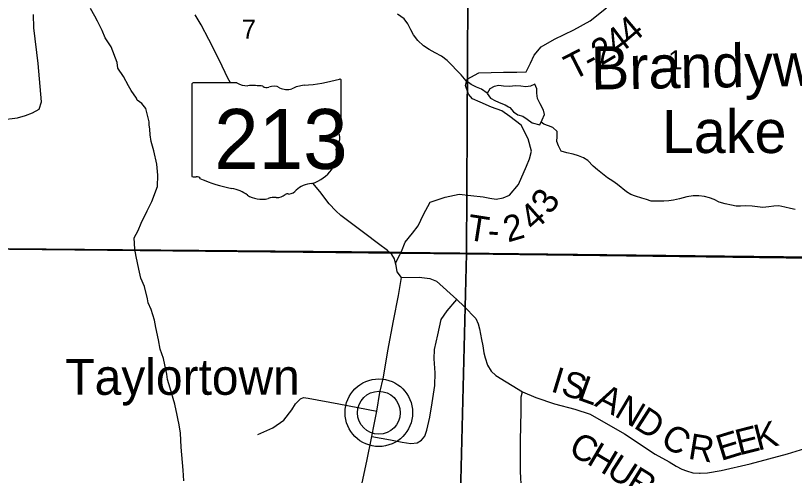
# Model space of a CAD drawing. Extents: x 0 to 34, y 0 to 22.
# Drawn here: x 4.552 to 6.268, y 18.646 to 19.658 of the extents above; entities that cross this region are included whole.
import ezdxf

# ---------------------------------------------------------------- set-up
doc = ezdxf.new("R2010")
doc.units = 0
for name, color, linetype in [('Default', 7, 'Continuous'), ('GM_X_County_Road', 7, 'Continuous'), ('GM_X_County_Road_Text', 7, 'Continuous'), ('GM_X_Minor_Lake', 7, 'Continuous'), ('GM_X_Minor_River', 7, 'Continuous'), ('GM_X_Minor_River_Text', 7, 'Continuous'), ('GM_X_Section', 7, 'Continuous'), ('GM_X_Section_Text', 7, 'Continuous'), ('GM_X_State_Location', 7, 'Continuous'), ('GM_X_State_Route', 7, 'Continuous'), ('GM_X_State_Shield', 7, 'Continuous'), ('GM_X_Township_Road', 7, 'Continuous'), ('GM_X_Township_Road_Text', 7, 'Continuous'), ('GM_X_Unincorporated', 7, 'Continuous'), ('GM_X_Unincorporated_Location', 7, 'Continuous'), ('GM_X_Unincorporated_Text', 7, 'Continuous')]:
    doc.layers.add(name, color=color, linetype=linetype)

msp = doc.modelspace()

# ---------------------------------------------------------------- linework, layer by layer
at = {"layer": 'Default'}
for p, q in [((5.3758, 19.1372), (4.5355, 19.1447)), ((4.5355, 19.1447), (5.3758, 19.1372)), ((5.4005, 19.1369), (5.3758, 19.1372)), ((5.3758, 19.1372), (5.4005, 19.1369)), ((6.8944, 19.1204), (5.4005, 19.1369)), ((5.4005, 19.1369), (6.8944, 19.1204))]:
    msp.add_line(p, q, dxfattribs=at)
at = {"layer": 'GM_X_County_Road'}
for p, q in [((5.4022, 19.0815), (5.441, 19.0825)), ((5.441, 19.0825), (5.4647, 19.0796)), ((5.4647, 19.0796), (5.4794, 19.0736)), ((5.4794, 19.0736), (5.5245, 19.0331)), ((5.5245, 19.0331), (5.54, 19.0182)), ((5.54, 19.0182), (5.5659, 18.9914)), ((5.5659, 18.9914), (5.5709, 18.9798)), ((5.5709, 18.9798), (5.5742, 18.9685)), ((5.5742, 18.9685), (5.5783, 18.9456)), ((5.5783, 18.9456), (5.5815, 18.9316)), ((5.5815, 18.9316), (5.5838, 18.9157)), ((5.5838, 18.9157), (5.5868, 18.9047)), ((5.5868, 18.9047), (5.5914, 18.8886)), ((5.5914, 18.8886), (5.5998, 18.8757)), ((5.5998, 18.8757), (5.61, 18.8661)), ((5.61, 18.8661), (5.6689, 18.8303)), ((5.6689, 18.8303), (5.6981, 18.8179)), ((5.6981, 18.8179), (5.7396, 18.8033)), ((5.7396, 18.8033), (5.7841, 18.7919)), ((5.7841, 18.7919), (5.8182, 18.7806)), ((5.8182, 18.7806), (5.8938, 18.7375)), ((5.8938, 18.7375), (5.9614, 18.6931)), ((6.2524, 18.6936), (6.2907, 18.7051)), ((5.9614, 18.6931), (5.9919, 18.6759)), ((6.1701, 18.6717), (6.2524, 18.6936)), ((5.9919, 18.6759), (6.0071, 18.6668)), ((6.1068, 18.6567), (6.1701, 18.6717)), ((6.0071, 18.6668), (6.0197, 18.6602)), ((6.0197, 18.6602), (6.03, 18.6559)), ((6.03, 18.6559), (6.0445, 18.6521)), ((6.0767, 18.6517), (6.1068, 18.6567)), ((6.0445, 18.6521), (6.0591, 18.6509)), ((6.0591, 18.6509), (6.0601, 18.6509)), ((6.0601, 18.6509), (6.0767, 18.6517))]:
    msp.add_line(p, q, dxfattribs=at)
at = {"layer": 'GM_X_Minor_Lake'}
for p, q in [((5.5966, 19.4974), (5.5909, 19.4866)), ((5.6064, 19.5019), (5.5966, 19.4974)), ((5.6166, 19.5041), (5.6064, 19.5019)), ((5.6272, 19.5029), (5.6166, 19.5041)), ((5.6394, 19.5025), (5.6272, 19.5029)), ((5.6542, 19.5038), (5.6394, 19.5025)), ((5.6649, 19.5029), (5.6542, 19.5038)), ((5.6763, 19.5018), (5.6649, 19.5029)), ((5.6862, 19.5032), (5.6763, 19.5018)), ((5.6959, 19.5073), (5.6862, 19.5032)), ((5.7001, 19.4968), (5.6959, 19.5073)), ((5.7004, 19.4873), (5.7001, 19.4968)), ((5.5909, 19.4866), (5.598, 19.4765)), ((5.598, 19.4765), (5.6096, 19.4708)), ((5.7019, 19.4756), (5.7004, 19.4873)), ((5.6096, 19.4708), (5.6212, 19.4658)), ((5.6212, 19.4658), (5.6308, 19.462)), ((5.6308, 19.462), (5.6382, 19.4576)), ((5.7075, 19.4644), (5.7019, 19.4756)), ((5.7148, 19.4501), (5.7075, 19.4644)), ((5.6382, 19.4576), (5.6413, 19.4558)), ((5.6413, 19.4558), (5.6492, 19.4462)), ((5.6492, 19.4462), (5.6589, 19.44)), ((5.7174, 19.4403), (5.7148, 19.4501)), ((5.6589, 19.44), (5.6696, 19.4366)), ((5.6696, 19.4366), (5.6793, 19.43)), ((5.6793, 19.43), (5.6902, 19.4224)), ((5.7071, 19.4176), (5.7125, 19.4288)), ((5.7125, 19.4288), (5.7174, 19.4403)), ((5.6902, 19.4224), (5.7071, 19.4176))]:
    msp.add_line(p, q, dxfattribs=at)
at = {"layer": 'GM_X_Minor_River'}
for p, q in [((4.7268, 19.657), (4.7171, 19.6739)), ((4.7327, 19.6457), (4.7268, 19.657)), ((5.4082, 19.6508), (5.3934, 19.6617)), ((5.4165, 19.64), (5.4082, 19.6508)), ((4.7429, 19.6257), (4.7327, 19.6457)), ((5.423, 19.6273), (5.4165, 19.64)), ((4.7492, 19.6095), (4.7429, 19.6257)), ((5.4287, 19.6161), (5.423, 19.6273)), ((5.4382, 19.6038), (5.4287, 19.6161)), ((4.7624, 19.5895), (4.7492, 19.6095)), ((5.4511, 19.5917), (5.4382, 19.6038)), ((4.7755, 19.5548), (4.7624, 19.5895)), ((5.4631, 19.5837), (5.4511, 19.5917)), ((5.4767, 19.5761), (5.4631, 19.5837)), ((5.4902, 19.5689), (5.4767, 19.5761)), ((5.5027, 19.5595), (5.4902, 19.5689)), ((4.7776, 19.5427), (4.7755, 19.5548)), ((5.5133, 19.5491), (5.5027, 19.5595)), ((5.5231, 19.5384), (5.5133, 19.5491)), ((4.7897, 19.5242), (4.7776, 19.5427)), ((5.5341, 19.5281), (5.5231, 19.5384)), ((5.5451, 19.5144), (5.5341, 19.5281)), ((4.801, 19.5035), (4.7897, 19.5242)), ((5.556, 19.5068), (5.5451, 19.5144)), ((4.8065, 19.4933), (4.801, 19.5035)), ((4.8181, 19.4764), (4.8065, 19.4933)), ((5.5676, 19.5007), (5.556, 19.5068)), ((5.5788, 19.4964), (5.5676, 19.5007)), ((5.5913, 19.4874), (5.5788, 19.4964)), ((4.8197, 19.4719), (4.8181, 19.4764)), ((4.83, 19.4645), (4.8197, 19.4719)), ((4.8393, 19.4536), (4.83, 19.4645)), ((4.841, 19.4453), (4.8393, 19.4536)), ((4.8462, 19.4245), (4.841, 19.4453)), ((4.8464, 19.418), (4.8462, 19.4245)), ((4.8477, 19.4081), (4.8464, 19.418)), ((4.8486, 19.396), (4.8477, 19.4081)), ((5.7162, 19.419), (5.71, 19.4237)), ((5.7258, 19.4159), (5.7162, 19.419)), ((5.7358, 19.412), (5.7258, 19.4159)), ((5.7456, 19.4028), (5.7358, 19.412)), ((4.8508, 19.3808), (4.8486, 19.396)), ((5.7447, 19.3815), (5.7451, 19.3925)), ((5.7451, 19.3925), (5.7456, 19.4028)), ((4.8568, 19.3608), (4.8508, 19.3808)), ((5.7485, 19.3713), (5.7447, 19.3815)), ((4.863, 19.3312), (4.8568, 19.3608)), ((5.7541, 19.3601), (5.7485, 19.3713)), ((5.7664, 19.3563), (5.7541, 19.3601)), ((5.7802, 19.353), (5.7664, 19.3563)), ((5.7925, 19.3495), (5.7802, 19.353)), ((5.8029, 19.3449), (5.7925, 19.3495)), ((5.8126, 19.3391), (5.8029, 19.3449)), ((5.8244, 19.3266), (5.8126, 19.3391)), ((4.8653, 19.3073), (4.863, 19.3312)), ((5.8341, 19.3189), (5.8244, 19.3266)), ((4.8647, 19.2818), (4.8653, 19.3073)), ((5.8451, 19.3097), (5.8341, 19.3189)), ((5.8564, 19.3013), (5.8451, 19.3097)), ((5.8676, 19.2937), (5.8564, 19.3013)), ((5.8781, 19.2868), (5.8676, 19.2937)), ((4.852, 19.2489), (4.8647, 19.2818)), ((5.898, 19.2703), (5.8781, 19.2868)), ((5.9077, 19.2642), (5.898, 19.2703)), ((5.9177, 19.2607), (5.9077, 19.2642)), ((5.9319, 19.2566), (5.9177, 19.2607)), ((5.9423, 19.2531), (5.9319, 19.2566)), ((5.9523, 19.25), (5.9423, 19.2531)), ((6.0145, 19.2546), (6.0016, 19.2519)), ((6.0311, 19.2593), (6.0145, 19.2546)), ((6.0447, 19.2616), (6.0311, 19.2593)), ((6.0576, 19.2617), (6.0447, 19.2616)), ((6.0698, 19.2598), (6.0576, 19.2617)), ((6.0805, 19.2571), (6.0698, 19.2598)), ((6.0913, 19.2532), (6.0805, 19.2571)), ((6.1021, 19.2475), (6.0913, 19.2532)), ((4.8422, 19.2283), (4.852, 19.2489)), ((5.9652, 19.2496), (5.9523, 19.25)), ((5.9804, 19.2501), (5.9652, 19.2496)), ((5.991, 19.2508), (5.9804, 19.2501)), ((6.0016, 19.2519), (5.991, 19.2508)), ((6.1152, 19.2437), (6.1021, 19.2475)), ((6.129, 19.2407), (6.1152, 19.2437)), ((6.1397, 19.2391), (6.129, 19.2407)), ((6.1492, 19.2391), (6.1397, 19.2391)), ((6.1609, 19.2394), (6.1492, 19.2391)), ((6.1746, 19.2391), (6.1609, 19.2394)), ((6.1865, 19.2376), (6.1746, 19.2391)), ((6.1987, 19.236), (6.1865, 19.2376)), ((6.2116, 19.2372), (6.1987, 19.236)), ((6.2229, 19.2391), (6.2116, 19.2372)), ((6.2336, 19.2394), (6.2229, 19.2391)), ((6.2469, 19.2368), (6.2336, 19.2394)), ((6.2592, 19.2334), (6.2469, 19.2368)), ((4.829, 19.201), (4.8422, 19.2283)), ((6.2699, 19.2311), (6.2592, 19.2334)), ((4.8134, 19.1689), (4.8218, 19.185)), ((4.8218, 19.185), (4.829, 19.201)), ((4.8146, 19.1438), (4.8134, 19.1689)), ((4.8175, 19.1279), (4.8146, 19.1438)), ((4.8236, 19.0998), (4.8175, 19.1279)), ((4.8282, 19.0802), (4.8236, 19.0998)), ((4.8357, 19.0617), (4.8282, 19.0802)), ((4.8429, 19.0348), (4.8357, 19.0617)), ((4.8439, 19.0261), (4.8429, 19.0348)), ((4.8505, 19.011), (4.8439, 19.0261)), ((4.8578, 18.9879), (4.8505, 19.011)), ((4.8614, 18.972), (4.8578, 18.9879)), ((4.8668, 18.9443), (4.8614, 18.972)), ((4.8706, 18.9242), (4.8668, 18.9443)), ((4.8782, 18.9031), (4.8706, 18.9242)), ((4.8852, 18.8686), (4.8782, 18.9031)), ((4.8865, 18.8572), (4.8852, 18.8686)), ((4.8925, 18.8383), (4.8865, 18.8572)), ((4.8994, 18.8152), (4.8925, 18.8383)), ((4.9026, 18.8031), (4.8994, 18.8152)), ((4.9083, 18.7789), (4.9026, 18.8031)), ((4.9092, 18.7713), (4.9083, 18.7789)), ((4.9121, 18.7573), (4.9092, 18.7713)), ((4.9154, 18.7391), (4.9121, 18.7573)), ((4.9171, 18.7079), (4.9154, 18.7391)), ((4.9196, 18.6745), (4.9171, 18.7079)), ((4.921, 18.6578), (4.9196, 18.6745)), ((4.923, 18.6343), (4.921, 18.6578))]:
    msp.add_line(p, q, dxfattribs=at)
at = {"layer": 'GM_X_Section'}
for p, q in [((5.5505, 20.1287), (5.5458, 19.1336)), ((5.5458, 19.1336), (5.5505, 20.1287)), ((5.5458, 19.1336), (4.5388, 19.1444)), ((4.5388, 19.1444), (5.5458, 19.1336)), ((5.5458, 19.1336), (5.5198, 18.1024)), ((5.5198, 18.1024), (5.5458, 19.1336)), ((6.4599, 19.1223), (5.5458, 19.1336)), ((5.5458, 19.1336), (6.4599, 19.1223))]:
    msp.add_line(p, q, dxfattribs=at)
at = {"layer": 'GM_X_State_Route'}
for p, q in [((4.9609, 19.6382), (4.9476, 19.66)), ((4.9778, 19.6055), (4.9609, 19.6382)), ((5.0011, 19.5593), (4.9778, 19.6055)), ((5.02, 19.5205), (5.0011, 19.5593)), ((5.0253, 19.5102), (5.02, 19.5205)), ((5.2224, 19.2709), (5.2072, 19.2894)), ((5.243, 19.2439), (5.2224, 19.2709)), ((5.2573, 19.2283), (5.243, 19.2439)), ((5.2689, 19.2179), (5.2573, 19.2283)), ((5.295, 19.1986), (5.2689, 19.2179)), ((5.3216, 19.1787), (5.295, 19.1986)), ((5.3516, 19.1557), (5.3216, 19.1787)), ((5.3712, 19.1409), (5.3516, 19.1557)), ((5.376, 19.1366), (5.3712, 19.1409)), ((5.3809, 19.1324), (5.376, 19.1366)), ((5.3867, 19.1226), (5.3809, 19.1324)), ((5.3893, 19.1136), (5.3867, 19.1226)), ((5.3908, 19.1083), (5.3893, 19.1136)), ((5.3926, 19.0942), (5.3908, 19.1083)), ((5.4022, 19.0815), (5.3926, 19.0942)), ((5.3956, 19.0421), (5.4022, 19.0815)), ((5.385, 18.9861), (5.3956, 19.0421)), ((5.372, 18.9201), (5.385, 18.9861)), ((5.3624, 18.8625), (5.372, 18.9201)), ((5.3545, 18.8288), (5.3624, 18.8625)), ((5.3482, 18.7874), (5.3545, 18.8288)), ((5.3422, 18.7584), (5.3482, 18.7874)), ((5.3368, 18.7319), (5.3422, 18.7584)), ((5.3262, 18.6778), (5.3368, 18.7319)), ((5.3153, 18.63), (5.3262, 18.6778))]:
    msp.add_line(p, q, dxfattribs=at)
at = {"layer": 'GM_X_State_Shield'}
for p, q in [((5.0398, 19.5102), (4.9432, 19.5102)), ((5.2696, 19.4105), (5.2696, 19.5152)), ((4.94, 19.5068), (4.94, 19.3066)), ((5.2695, 19.4105), (5.2696, 19.4105))]:
    msp.add_line(p, q, dxfattribs=at)
for centre, major_axis, start_param, end_param in [((4.9438, 19.5072), (0.00382, 0), 1.712693, 3.28349), ((5.0627, 19.5334), (0.037, 0), 4.042523, 4.731795), ((5.1522, 19.783), (0.3495, 0), 4.814394, 5.042369), ((5.2659, 19.5156), (0.00367, 0), 6.141152, 7.989035), ((5.075, 19.3979), (0.133, 0), 1.404758, 1.657858), ((5.1052, 19.5082), (0.0107, 0), 3.836095, 5.185415), ((5.1209, 19.4851), (0.0222, 0), 0.950623, 2.079405), ((5.1496, 19.5168), (0.0267, 0), 4.081561, 5.145723), ((5.1968, 19.4491), (0.0703, 0), 1.699011, 2.107814), ((5.2657, 19.4101), (0.00393, 0), 5.05454, 6.418171), ((5.2687, 19.4028), (0.00568, 0), 1.883978, 3.671073), ((5.2326, 19.3896), (0.0341, 0), 5.934695, 6.695948), ((5.2827, 19.3667), (0.0248, 0), 2.387724, 3.262537), ((5.1717, 19.3533), (0.0874, 0), 5.101752, 6.440018), ((4.9438, 19.3062), (0.00385, 0), 3.00124, 4.508301), ((4.9444, 19.3267), (0.0294, 0), 4.665946, 4.897461), ((4.9504, 19.2951), (0.0106, 0), 0.519207, 1.627899), ((5.0842, 19.4749), (0.2524, 0), 4.195997, 4.488961), ((5.2086, 19.2505), (0.0479, 0), 1.647645, 2.488434), ((5.009, 19.2167), (0.079, 0), 0.823519, 1.323587), ((5.1479, 19.2872), (0.0282, 0), 4.937069, 5.64225), ((5.0944, 19.2941), (0.0501, 0), 4.026481, 4.996735), ((5.1233, 19.2249), (0.0412, 0), 1.495662, 1.94098), ((5.127, 19.2791), (0.0267, 0), 4.691044, 5.507374), ((5.1512, 19.2597), (0.00752, 0), 1.147584, 2.315152)]:
    msp.add_ellipse(centre, major_axis=major_axis, ratio=0.8, start_param=start_param, end_param=end_param, dxfattribs=at)
at = {"layer": 'GM_X_Township_Road'}
for p, q in [((5.8176, 19.6468), (5.8538, 19.6754)), ((4.5924, 19.6316), (4.5912, 19.6607)), ((4.602, 19.553), (4.5924, 19.6316)), ((5.7822, 19.627), (5.8176, 19.6468)), ((5.7392, 19.6065), (5.7822, 19.627)), ((5.7097, 19.5896), (5.7392, 19.6065)), ((5.6943, 19.5715), (5.7097, 19.5896)), ((5.6868, 19.5533), (5.6943, 19.5715)), ((4.6091, 19.4686), (4.602, 19.553)), ((5.6766, 19.5346), (5.6868, 19.5533)), ((5.5472, 19.5186), (5.5727, 19.5323)), ((5.5727, 19.5323), (5.6267, 19.5336)), ((5.6267, 19.5336), (5.6566, 19.5341)), ((5.6566, 19.5341), (5.6766, 19.5346)), ((5.5433, 19.5044), (5.5472, 19.5186)), ((5.5498, 19.485), (5.5433, 19.5044)), ((5.5586, 19.4751), (5.5498, 19.485)), ((4.6042, 19.4521), (4.6091, 19.4686)), ((5.5759, 19.4679), (5.5586, 19.4751)), ((5.6007, 19.4565), (5.5759, 19.4679)), ((4.5738, 19.4382), (4.589, 19.4446)), ((4.589, 19.4446), (4.6042, 19.4521)), ((5.623, 19.4483), (5.6007, 19.4565)), ((5.6409, 19.4359), (5.623, 19.4483)), ((4.5205, 19.429), (4.5563, 19.4329)), ((4.5563, 19.4329), (4.5738, 19.4382)), ((5.6656, 19.4172), (5.6409, 19.4359)), ((5.6817, 19.3868), (5.6656, 19.4172)), ((5.6885, 19.3598), (5.6817, 19.3868)), ((5.684, 19.3428), (5.6885, 19.3598)), ((5.6779, 19.327), (5.684, 19.3428)), ((5.6604, 19.2867), (5.6779, 19.327)), ((5.6399, 19.2627), (5.6604, 19.2867)), ((5.4655, 19.2473), (5.4982, 19.2587)), ((5.4982, 19.2587), (5.5293, 19.2654)), ((5.5293, 19.2654), (5.5552, 19.2619)), ((5.5552, 19.2619), (5.5822, 19.259)), ((5.5822, 19.259), (5.5971, 19.2566)), ((5.5971, 19.2566), (5.6108, 19.2545)), ((5.6108, 19.2545), (5.6262, 19.2571)), ((5.6262, 19.2571), (5.6399, 19.2627)), ((5.4511, 19.2205), (5.4655, 19.2473)), ((5.439, 19.1957), (5.4511, 19.2205)), ((5.4265, 19.1795), (5.439, 19.1957)), ((5.41, 19.1598), (5.4265, 19.1795)), ((5.4022, 19.1393), (5.41, 19.1598)), ((5.3985, 19.132), (5.4007, 19.1364)), ((5.4007, 19.1364), (5.4022, 19.1393)), ((5.3893, 19.1136), (5.3985, 19.132)), ((5.5029, 19.0083), (5.5245, 19.0331)), ((5.49, 18.9894), (5.5029, 19.0083)), ((5.4824, 18.9556), (5.49, 18.9894)), ((5.4751, 18.9231), (5.4824, 18.9556)), ((5.4744, 18.9024), (5.4751, 18.9231)), ((5.4766, 18.8716), (5.4744, 18.9024)), ((5.4759, 18.844), (5.4766, 18.8716)), ((5.4702, 18.8062), (5.4759, 18.844)), ((5.6657, 18.8193), (5.6689, 18.8303)), ((5.1686, 18.8038), (5.1794, 18.8148)), ((5.1794, 18.8148), (5.1861, 18.8177)), ((5.1861, 18.8177), (5.1964, 18.8164)), ((5.1964, 18.8164), (5.264, 18.8035)), ((5.6658, 18.7868), (5.6657, 18.8193)), ((5.1431, 18.768), (5.1606, 18.7902)), ((5.1606, 18.7902), (5.1686, 18.8038)), ((5.264, 18.8035), (5.3482, 18.7874)), ((5.4649, 18.7745), (5.4702, 18.8062)), ((5.458, 18.7457), (5.4649, 18.7745)), ((5.6648, 18.7226), (5.6658, 18.7868)), ((5.1185, 18.7508), (5.1431, 18.768)), ((5.086, 18.7361), (5.1185, 18.7508)), ((5.4534, 18.7323), (5.458, 18.7457)), ((5.3368, 18.7319), (5.3784, 18.7243)), ((5.3784, 18.7243), (5.4036, 18.7194)), ((5.4366, 18.7179), (5.4463, 18.7239)), ((5.4463, 18.7239), (5.4534, 18.7323)), ((5.6645, 18.6544), (5.6648, 18.7226)), ((5.4036, 18.7194), (5.4232, 18.7162)), ((5.4232, 18.7162), (5.4366, 18.7179)), ((5.6665, 18.6139), (5.6645, 18.6544))]:
    msp.add_line(p, q, dxfattribs=at)
at = {"layer": 'GM_X_Unincorporated'}
for radius in [0.0744, 0.0472]:
    msp.add_circle((5.3524, 18.7841), radius, dxfattribs=at)
at = {"layer": 'GM_X_Unincorporated_Location'}
msp.add_line((5.3524, 18.7841), (5.3524, 18.7841), dxfattribs=at)

# ---------------------------------------------------------------- texts
at = {"layer": 'GM_X_County_Road_Text'}
for s, rotation, p in [('I', 343.0488, (5.7288, 18.8316)), ('S', 342.943, (5.7511, 18.8249)), ('L', 340.2937, (5.7871, 18.8138)), ('A', 332.5406, (5.8253, 18.8003)), ('N', 329.3342, (5.8689, 18.7777)), ('D', 327.3223, (5.9115, 18.7524)), ('C', 328.9875, (5.9698, 18.7151)), ('E', 14.109, (6.146, 18.6898)), ('K', 14.3486, (6.1874, 18.7002)), ('R', 350.8581, (6.0319, 18.683)), ('E', 17.0747, (6.1061, 18.6775)), ('C', 332.4365, (5.7675, 18.6941)), ('H', 329.2412, (5.8081, 18.6729)), ('U', 327.2718, (5.8506, 18.6476)), ('R', 328.3994, (5.8937, 18.6199))]:
    msp.add_text(s, height=0.0568, rotation=rotation, dxfattribs=at).set_placement(p)
at = {"layer": 'GM_X_Minor_River_Text'}
for s, rotation, p in [('Brandywine', 0.9622, (5.8203, 19.4953)), ('Lake', 359.9627, (5.9759, 19.3559))]:
    msp.add_text(s, height=0.09471, rotation=rotation, dxfattribs=at).set_placement(p)
at = {"layer": 'GM_X_Section_Text'}
for s, p in [('7', (5.0505, 19.6074)), ('1', (5.9901, 19.5398))]:
    msp.add_text(s, height=0.0419, rotation=0, dxfattribs=at).set_placement(p)
at = {"layer": 'GM_X_State_Location'}
for s in ['s', 'r']:
    msp.add_text(s, height=0.000189, dxfattribs=at).set_placement((5.1011, 19.3934))
msp.add_text('213', height=0.000189, rotation=0, dxfattribs=at).set_placement((5.0342, 19.3796))
at = {"layer": 'GM_X_State_Shield'}
msp.add_text('213', height=0.13184, dxfattribs=at).set_placement((4.9895, 19.3208))
at = {"layer": 'GM_X_Township_Road_Text'}
for s, rotation, p in [('4', 40.2576, (5.9079, 19.5922)), ('4', 37.3884, (5.8777, 19.569)), ('2', 30.7115, (5.8416, 19.547)), ('T', 27.094, (5.7798, 19.5148)), ('-', 28.1552, (5.8186, 19.5347)), ('3', 57.5972, (5.7311, 19.2179)), ('4', 41.5447, (5.6937, 19.1816)), ('T', 351.028, (5.5442, 19.1653)), ('2', 16.4983, (5.6367, 19.1586)), ('-', 355.3046, (5.5908, 19.1582))]:
    msp.add_text(s, height=0.0568, rotation=rotation, dxfattribs=at).set_placement(p)
at = {"layer": 'GM_X_Unincorporated_Text'}
msp.add_text('Taylortown', height=0.07898, rotation=0, dxfattribs=at).set_placement((4.6617, 18.8235))

doc.saveas('drawing.dxf')
